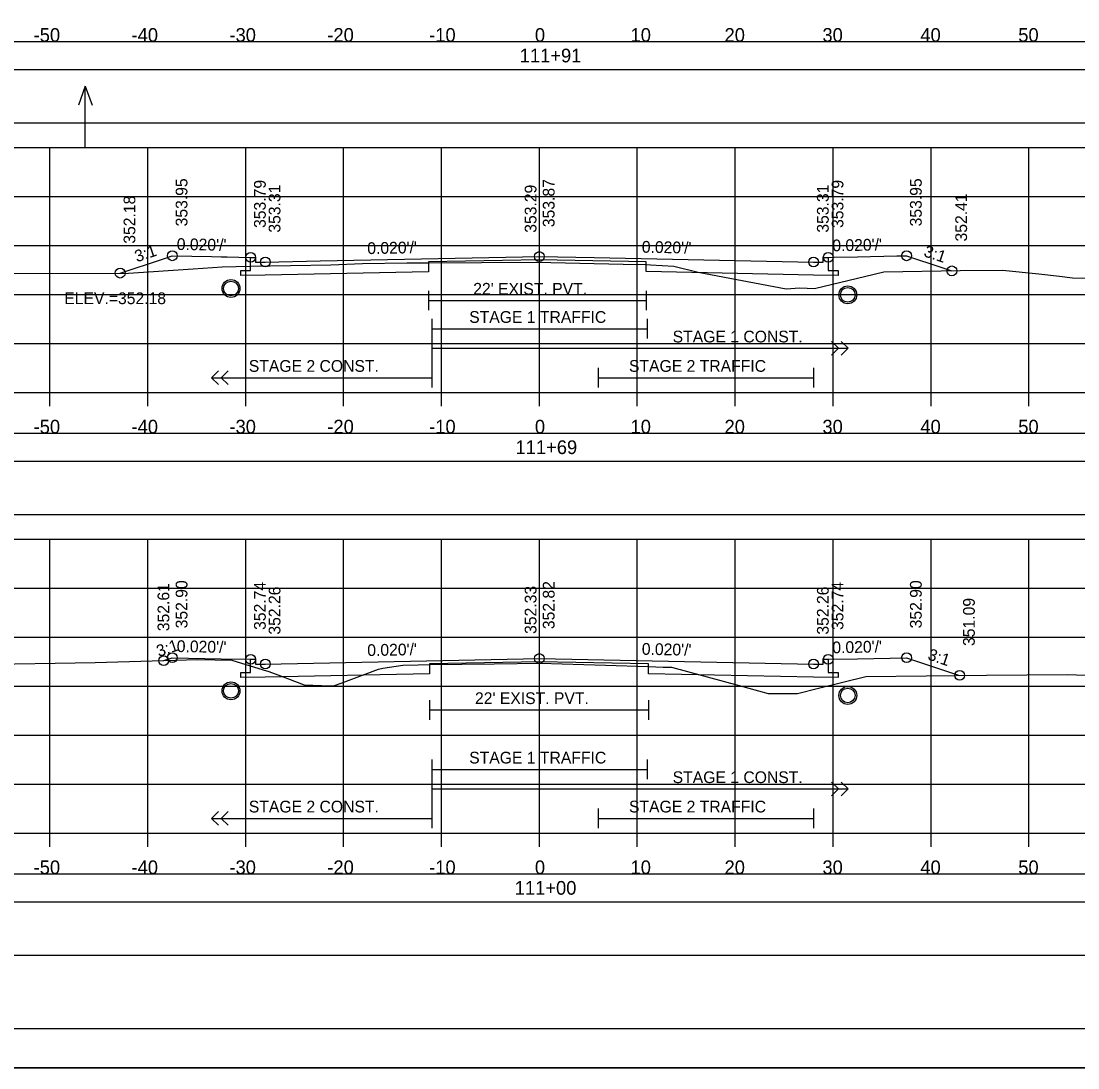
# Model space of a CAD drawing. Extents: x 1368122 to 1710785, y 373130 to 557566.
# Drawn here: x 1368635.9 to 1368743.9, y 375050.4 to 375157.3 of the extents above; entities that cross this region are included whole.
import ezdxf

# ---------------------------------------------------------------- set-up
doc = ezdxf.new("R2010")
doc.units = 0
for name, color, linetype in [('R_Alt Surface', 7, 'Continuous'), ('R_Axis', 7, 'Continuous'), ('R_Axis Annot', 7, 'Continuous'), ('R_Border', 7, 'Continuous'), ('R_Exist Surface', 7, 'Continuous'), ('R_Fin Surface', 7, 'Continuous'), ('R_Grid', 7, 'Continuous'), ('R_No Plot', 7, 'Continuous'), ('R_Striping', 7, 'Continuous'), ('R_Water', 7, 'Continuous'), ('R_Water Annot', 7, 'Continuous'), ('R_Xsect Elev', 7, 'Continuous'), ('R_Xsect Slope', 7, 'Continuous')]:
    doc.layers.add(name, color=color, linetype=linetype)

msp = doc.modelspace()

# ---------------------------------------------------------------- linework, layer by layer
at = {"layer": 'R_Alt Surface'}
for points in [[(1368539.73, 375152.34), (1368838.03, 375152.34), (1368838.03, 375155.16), (1368539.73, 375155.16)], [(1368539.73, 375146.88), (1368838.03, 375146.88), (1368838.03, 375152.29), (1368539.73, 375152.29)], [(1368539.73, 375112.34), (1368838.03, 375112.34), (1368838.03, 375115.16), (1368539.73, 375115.16)], [(1368539.73, 375106.88), (1368838.03, 375106.88), (1368838.03, 375112.29), (1368539.73, 375112.29)], [(1368539.73, 375067.34), (1368838.03, 375067.34), (1368838.03, 375070.16), (1368539.73, 375070.16)], [(1368539.73, 375061.88), (1368838.03, 375061.88), (1368838.03, 375067.29), (1368539.73, 375067.29)]]:
    msp.add_lwpolyline(points, close=True, dxfattribs=at)
for points in [[(1368718.38, 375133.14), (1368718.38, 375131.8), (1368719.38, 375131.78), (1368719.38, 375131.28), (1368716.88, 375131.33), (1368699.79, 375131.68), (1368699.78, 375132.68), (1368688.88, 375132.89), (1368677.56, 375132.67), (1368677.56, 375131.67), (1368660.88, 375131.33), (1368658.38, 375131.28), (1368658.38, 375131.78), (1368659.38, 375131.8), (1368659.38, 375133.14)], [(1368677.56, 375129.73), (1368677.56, 375127.73)], [(1368699.78, 375129.73), (1368699.78, 375127.73)], [(1368677.56, 375128.73), (1368699.78, 375128.73)], [(1368718.38, 375092.09), (1368718.38, 375090.75), (1368719.38, 375090.73), (1368719.38, 375090.23), (1368716.88, 375090.28), (1368700.02, 375090.62), (1368700.02, 375091.62), (1368688.88, 375091.84), (1368677.67, 375091.62), (1368677.67, 375090.62), (1368660.88, 375090.28), (1368658.38, 375090.23), (1368658.38, 375090.73), (1368659.38, 375090.75), (1368659.38, 375092.09)], [(1368677.67, 375087.92), (1368677.67, 375085.92)], [(1368700.02, 375087.92), (1368700.02, 375085.92)], [(1368677.67, 375086.92), (1368700.02, 375086.92)]]:
    msp.add_lwpolyline(points, dxfattribs=at)
at = {"layer": 'R_Axis'}
for p, q in [((1368538.88, 375119.35), (1368838.88, 375119.35)), ((1368638.88, 375117.95), (1368638.88, 375119.35)), ((1368648.88, 375117.95), (1368648.88, 375119.35)), ((1368658.88, 375117.95), (1368658.88, 375119.35)), ((1368668.88, 375117.95), (1368668.88, 375119.35)), ((1368678.88, 375117.95), (1368678.88, 375119.35)), ((1368688.88, 375117.95), (1368688.88, 375119.35)), ((1368698.88, 375117.95), (1368698.88, 375119.35)), ((1368708.88, 375117.95), (1368708.88, 375119.35)), ((1368718.88, 375117.95), (1368718.88, 375119.35)), ((1368728.88, 375117.95), (1368728.88, 375119.35)), ((1368738.88, 375117.95), (1368738.88, 375119.35)), ((1368538.88, 375074.35), (1368838.88, 375074.35)), ((1368638.88, 375072.95), (1368638.88, 375074.35)), ((1368648.88, 375072.95), (1368648.88, 375074.35)), ((1368658.88, 375072.95), (1368658.88, 375074.35)), ((1368668.88, 375072.95), (1368668.88, 375074.35)), ((1368678.88, 375072.95), (1368678.88, 375074.35)), ((1368688.88, 375072.95), (1368688.88, 375074.35)), ((1368698.88, 375072.95), (1368698.88, 375074.35)), ((1368708.88, 375072.95), (1368708.88, 375074.35)), ((1368718.88, 375072.95), (1368718.88, 375074.35)), ((1368728.88, 375072.95), (1368728.88, 375074.35)), ((1368738.88, 375072.95), (1368738.88, 375074.35))]:
    msp.add_line(p, q, dxfattribs=at)
at = {"layer": 'R_Border'}
msp.add_line((1368847.06, 375054.35), (1368530.88, 375054.35), dxfattribs=at)
at = {"layer": 'R_Exist Surface'}
for points in [[(1368627.26, 375131.48), (1368646.9, 375131.53), (1368653.53, 375131.96), (1368656.47, 375132.18), (1368659.33, 375132.24), (1368667.59, 375132.37), (1368670.81, 375132.5), (1368675.35, 375132.57), (1368676.44, 375132.58), (1368677.56, 375132.58), (1368682.96, 375132.61), (1368688.58, 375132.65), (1368697.43, 375132.46), (1368699.78, 375132.4), (1368700.24, 375132.38), (1368702.62, 375132.25), (1368705.11, 375131.63), (1368714.08, 375129.92), (1368715.49, 375130.01), (1368716.99, 375129.96), (1368723.08, 375131.42), (1368724.07, 375131.66), (1368731.86, 375131.79), (1368736.19, 375131.82), (1368739.89, 375131.44), (1368741.99, 375131.21), (1368743.32, 375131.05), (1368749.14, 375131)], [(1368631.18, 375091.56), (1368643.5, 375091.76), (1368653.99, 375092.06), (1368657.47, 375092.01), (1368660.68, 375091.01), (1368661.23, 375090.83), (1368662.42, 375090.41), (1368664.86, 375089.47), (1368667.52, 375089.38), (1368667.95, 375089.41), (1368668.64, 375089.64), (1368670, 375090.15), (1368672.43, 375091.08), (1368672.89, 375091.17), (1368674.93, 375091.5), (1368676.49, 375091.54), (1368677.67, 375091.57), (1368684.26, 375091.64), (1368688.98, 375091.69), (1368695.62, 375091.48), (1368700.02, 375091.35), (1368701.51, 375091.3), (1368702.38, 375091.28), (1368709.29, 375089.41), (1368712.26, 375088.61), (1368712.82, 375088.59), (1368715.24, 375088.6), (1368717.4, 375089.13), (1368722.22, 375090.35), (1368734.53, 375090.47), (1368742.77, 375090.55), (1368746.59, 375090.42)]]:
    msp.add_lwpolyline(points, dxfattribs=at)
at = {"layer": 'R_Fin Surface'}
for points in [[(1368646.06, 375131.53), (1368650.38, 375132.97), (1368651.38, 375133.3), (1368655.38, 375133.22), (1368656.38, 375133.2), (1368656.98, 375133.19), (1368659.38, 375133.14), (1368659.78, 375133.14), (1368659.88, 375133.14), (1368659.88, 375133.04), (1368659.88, 375132.64), (1368660.68, 375132.66), (1368660.88, 375132.66), (1368666.48, 375132.78), (1368688.88, 375133.22), (1368694.48, 375133.11), (1368716.88, 375132.66), (1368717.68, 375132.65), (1368717.88, 375132.64), (1368717.88, 375132.74), (1368717.88, 375133.14), (1368718.28, 375133.14), (1368718.38, 375133.14), (1368718.98, 375133.16), (1368721.38, 375133.2), (1368725.38, 375133.28), (1368726.38, 375133.3), (1368729.98, 375132.11), (1368731.01, 375131.76)], [(1368650.51, 375091.96), (1368651.38, 375092.25), (1368656.38, 375092.15), (1368659.38, 375092.09), (1368659.88, 375092.09), (1368659.88, 375091.59), (1368660.88, 375091.61), (1368688.88, 375092.17), (1368716.88, 375091.61), (1368717.88, 375091.59), (1368717.88, 375092.09), (1368718.38, 375092.09), (1368721.38, 375092.15), (1368726.38, 375092.25), (1368731.8, 375090.45)]]:
    msp.add_lwpolyline(points, dxfattribs=at)
at = {"layer": 'R_Grid'}
for p, q in [((1368538.88, 375144.35), (1368838.88, 375144.35)), ((1368638.88, 375119.35), (1368638.88, 375144.35)), ((1368648.88, 375119.35), (1368648.88, 375144.35)), ((1368658.88, 375119.35), (1368658.88, 375144.35)), ((1368668.88, 375119.35), (1368668.88, 375144.35)), ((1368678.88, 375119.35), (1368678.88, 375144.35)), ((1368688.88, 375119.35), (1368688.88, 375144.35)), ((1368698.88, 375119.35), (1368698.88, 375144.35)), ((1368708.88, 375119.35), (1368708.88, 375144.35)), ((1368718.88, 375119.35), (1368718.88, 375144.35)), ((1368728.88, 375119.35), (1368728.88, 375144.35)), ((1368738.88, 375119.35), (1368738.88, 375144.35)), ((1368538.88, 375139.35), (1368838.88, 375139.35)), ((1368538.88, 375134.35), (1368838.88, 375134.35)), ((1368538.88, 375129.35), (1368838.88, 375129.35)), ((1368538.88, 375124.35), (1368838.88, 375124.35)), ((1368538.88, 375119.35), (1368838.88, 375119.35)), ((1368538.88, 375104.35), (1368838.88, 375104.35)), ((1368638.88, 375074.35), (1368638.88, 375104.35)), ((1368648.88, 375074.35), (1368648.88, 375104.35)), ((1368658.88, 375074.35), (1368658.88, 375104.35)), ((1368668.88, 375074.35), (1368668.88, 375104.35)), ((1368678.88, 375074.35), (1368678.88, 375104.35)), ((1368688.88, 375074.35), (1368688.88, 375104.35)), ((1368698.88, 375074.35), (1368698.88, 375104.35)), ((1368708.88, 375074.35), (1368708.88, 375104.35)), ((1368718.88, 375074.35), (1368718.88, 375104.35)), ((1368728.88, 375074.35), (1368728.88, 375104.35)), ((1368738.88, 375074.35), (1368738.88, 375104.35)), ((1368538.88, 375099.35), (1368838.88, 375099.35)), ((1368538.88, 375094.35), (1368838.88, 375094.35)), ((1368538.88, 375089.35), (1368838.88, 375089.35)), ((1368538.88, 375084.35), (1368838.88, 375084.35)), ((1368538.88, 375079.35), (1368838.88, 375079.35)), ((1368538.88, 375074.35), (1368838.88, 375074.35))]:
    msp.add_line(p, q, dxfattribs=at)
at = {"layer": 'R_No Plot'}
msp.add_line((1368518.48, 375050.37), (1368851.81, 375050.37), dxfattribs=at)
for points in [[(1368518.47, 375263.71), (1368851.81, 375263.71), (1368851.81, 375050.37), (1368518.47, 375050.37)], [(1368764.8, 375259.81), (1368784.42, 375259.81), (1368784.42, 375249.93), (1368800.53, 375249.93), (1368823.73, 375249.93), (1368823.85, 375221.77), (1368847.06, 375221.77), (1368847.06, 375054.35), (1368530.88, 375054.35), (1368530.88, 375259.81)]]:
    msp.add_lwpolyline(points, close=True, dxfattribs=at)
for centre, radius in [((1368651.38, 375133.3), 0.5), ((1368659.38, 375133.14), 0.5), ((1368660.88, 375132.66), 0.5), ((1368688.88, 375133.22), 0.5), ((1368716.88, 375132.66), 0.5), ((1368718.38, 375133.14), 0.5), ((1368726.38, 375133.3), 0.5), ((1368646.06, 375131.53), 0.5), ((1368731.01, 375131.76), 0.5), ((1368657.38, 375129.96), 0.917), ((1368720.38, 375129.31), 0.917), ((1368650.51, 375091.96), 0.5), ((1368651.38, 375092.25), 0.5), ((1368659.38, 375092.09), 0.5), ((1368660.88, 375091.61), 0.5), ((1368688.88, 375092.17), 0.5), ((1368716.88, 375091.61), 0.5), ((1368718.38, 375092.09), 0.5), ((1368726.38, 375092.25), 0.5), ((1368731.8, 375090.45), 0.5), ((1368657.38, 375088.87), 0.917), ((1368720.38, 375088.4), 0.917)]:
    msp.add_circle(centre, radius, dxfattribs=at)
at = {"layer": 'R_Striping'}
for p, q in [((1368719.42, 375123.85), (1368718.71, 375124.56)), ((1368720.42, 375123.85), (1368719.71, 375124.56)), ((1368718.71, 375123.14), (1368719.42, 375123.85)), ((1368719.71, 375123.14), (1368720.42, 375123.85)), ((1368655.38, 375120.85), (1368656.09, 375121.56)), ((1368656.38, 375120.85), (1368657.09, 375121.56)), ((1368655.38, 375120.85), (1368677.88, 375120.85)), ((1368656.09, 375120.14), (1368655.38, 375120.85)), ((1368657.09, 375120.14), (1368656.38, 375120.85)), ((1368719.42, 375078.85), (1368718.71, 375079.56)), ((1368718.71, 375078.14), (1368719.42, 375078.85)), ((1368720.42, 375078.85), (1368719.71, 375079.56)), ((1368719.71, 375078.14), (1368720.42, 375078.85)), ((1368655.38, 375075.85), (1368656.09, 375076.56)), ((1368655.38, 375075.85), (1368677.88, 375075.85)), ((1368656.09, 375075.14), (1368655.38, 375075.85)), ((1368656.38, 375075.85), (1368657.09, 375076.56)), ((1368657.09, 375075.14), (1368656.38, 375075.85))]:
    msp.add_line(p, q, dxfattribs=at)
for points in [[(1368677.88, 375126.85), (1368677.88, 375119.85)], [(1368699.88, 375126.85), (1368699.88, 375124.85)], [(1368677.88, 375125.85), (1368699.88, 375125.85)], [(1368677.88, 375123.85), (1368720.42, 375123.85)], [(1368694.88, 375121.85), (1368694.88, 375119.85)], [(1368716.88, 375121.85), (1368716.88, 375119.85)], [(1368694.88, 375120.85), (1368716.88, 375120.85)], [(1368677.88, 375081.85), (1368677.88, 375074.85)], [(1368699.88, 375081.85), (1368699.88, 375079.85)], [(1368677.88, 375080.85), (1368699.88, 375080.85)], [(1368677.88, 375078.85), (1368720.42, 375078.85)], [(1368694.88, 375076.85), (1368694.88, 375074.85)], [(1368716.88, 375076.85), (1368716.88, 375074.85)], [(1368694.88, 375075.85), (1368716.88, 375075.85)]]:
    msp.add_lwpolyline(points, dxfattribs=at)
at = {"layer": 'R_Water'}
for centre in [(1368657.38, 375129.96), (1368720.38, 375129.31), (1368657.38, 375088.87), (1368720.38, 375088.4)]:
    msp.add_circle(centre, 0.75, dxfattribs=at)
at = {"layer": 'R_Water Annot'}
for p, q in [((1368642.5, 375150.62), (1368641.8, 375148.69)), ((1368642.5, 375144.33), (1368642.5, 375150.62)), ((1368642.5, 375150.62), (1368643.2, 375148.69))]:
    msp.add_line(p, q, dxfattribs=at)
at = {"layer": 'R_Xsect Elev'}
for p, q in [((1368688.88, 375132.65), (1368688.88, 375142.65)), ((1368688.88, 375091.68), (1368688.88, 375101.68))]:
    msp.add_line(p, q, dxfattribs=at)

# ---------------------------------------------------------------- texts
at = {"layer": 'R_Axis Annot'}
for s, p in [('-50', (1368637.22, 375155.15)), ('-40', (1368647.22, 375155.15)), ('-30', (1368657.22, 375155.15)), ('-20', (1368667.22, 375155.15)), ('-10', (1368677.62, 375155.15)), ('0', (1368688.42, 375155.15)), ('10', (1368698.19, 375155.15)), ('20', (1368707.79, 375155.15)), ('30', (1368717.79, 375155.15)), ('40', (1368727.79, 375155.15)), ('50', (1368737.79, 375155.15)), ('111+91', (1368686.87, 375153.05)), ('-50', (1368637.22, 375115.15)), ('-40', (1368647.22, 375115.15)), ('-30', (1368657.22, 375115.15)), ('-20', (1368667.22, 375115.15)), ('-10', (1368677.62, 375115.15)), ('0', (1368688.42, 375115.15)), ('10', (1368698.19, 375115.15)), ('20', (1368707.79, 375115.15)), ('30', (1368717.79, 375115.15)), ('40', (1368727.79, 375115.15)), ('50', (1368737.79, 375115.15)), ('111+69', (1368686.44, 375113.05)), ('-50', (1368637.22, 375070.15)), ('-40', (1368647.22, 375070.15)), ('-30', (1368657.22, 375070.15)), ('-20', (1368667.22, 375070.15)), ('-10', (1368677.62, 375070.15)), ('0', (1368688.42, 375070.15)), ('10', (1368698.19, 375070.15)), ('20', (1368707.79, 375070.15)), ('30', (1368717.79, 375070.15)), ('40', (1368727.79, 375070.15)), ('50', (1368737.79, 375070.15)), ('111+00', (1368686.36, 375068.05))]:
    msp.add_text(s, height=1.4, dxfattribs=at).set_placement(p)
at = {"layer": 'R_Striping'}
for s, p in [('STAGE 1 TRAFFIC', (1368681.71, 375126.45)), ('STAGE 1 CONST.', (1368702.49, 375124.45)), ('STAGE 2 CONST.', (1368659.2, 375121.45)), ('STAGE 2 TRAFFIC', (1368698.03, 375121.45)), ('STAGE 1 TRAFFIC', (1368681.71, 375081.45)), ('STAGE 1 CONST.', (1368702.49, 375079.45)), ('STAGE 2 CONST.', (1368659.2, 375076.45)), ('STAGE 2 TRAFFIC', (1368698.03, 375076.45))]:
    msp.add_text(s, height=1.2, dxfattribs=at).set_placement(p)
at = {"layer": 'R_Water'}
for p in [(1368682.12, 375129.33), (1368682.3, 375087.52)]:
    msp.add_text("22' EXIST. PVT.", height=1.2, dxfattribs=at).set_placement(p)
at = {"layer": 'R_Xsect Elev'}
for s, p in [('353.95', (1368652.93, 375136.3)), ('353.79', (1368660.93, 375136.14)), ('353.31', (1368662.43, 375135.66)), ('353.29', (1368688.58, 375135.65)), ('353.87', (1368690.43, 375136.22)), ('353.31', (1368718.43, 375135.66)), ('353.79', (1368719.93, 375136.14)), ('353.95', (1368727.93, 375136.3)), ('352.18', (1368647.61, 375134.53)), ('352.41', (1368732.56, 375134.76)), ('352.61', (1368651.08, 375094.96)), ('352.90', (1368652.93, 375095.25)), ('352.74', (1368660.93, 375095.09)), ('352.26', (1368662.43, 375094.61)), ('352.33', (1368688.58, 375094.68)), ('352.82', (1368690.43, 375095.17)), ('352.26', (1368718.43, 375094.61)), ('352.74', (1368719.93, 375095.09)), ('352.90', (1368727.93, 375095.25)), ('351.09', (1368733.35, 375093.45))]:
    msp.add_text(s, height=1.2, rotation=90, dxfattribs=at).set_placement(p)
msp.add_text('ELEV.=352.18', height=1.2, dxfattribs=at).set_placement((1368640.35, 375128.36))
at = {"layer": 'R_Xsect Slope'}
for s, rotation, p in [("0.020'/'", 358.8542, (1368651.83, 375133.9)), ("0.020'/'", 1.1458, (1368718.81, 375133.75)), ('3:1', 18.4349, (1368647.77, 375132.63)), ("0.020'/'", 1.1458, (1368671.31, 375133.47)), ("0.020'/'", 358.8542, (1368699.33, 375133.62)), ('3:1', 341.5651, (1368728.06, 375133.27)), ('3:1', 18.4349, (1368650, 375092.32)), ("0.020'/'", 358.8542, (1368651.83, 375092.84)), ("0.020'/'", 1.1458, (1368718.81, 375092.7)), ("0.020'/'", 1.1458, (1368671.31, 375092.42)), ("0.020'/'", 358.8542, (1368699.33, 375092.56)), ('3:1', 341.5651, (1368728.46, 375092.09))]:
    msp.add_text(s, height=1.2, rotation=rotation, dxfattribs=at).set_placement(p)

doc.saveas('drawing.dxf')
